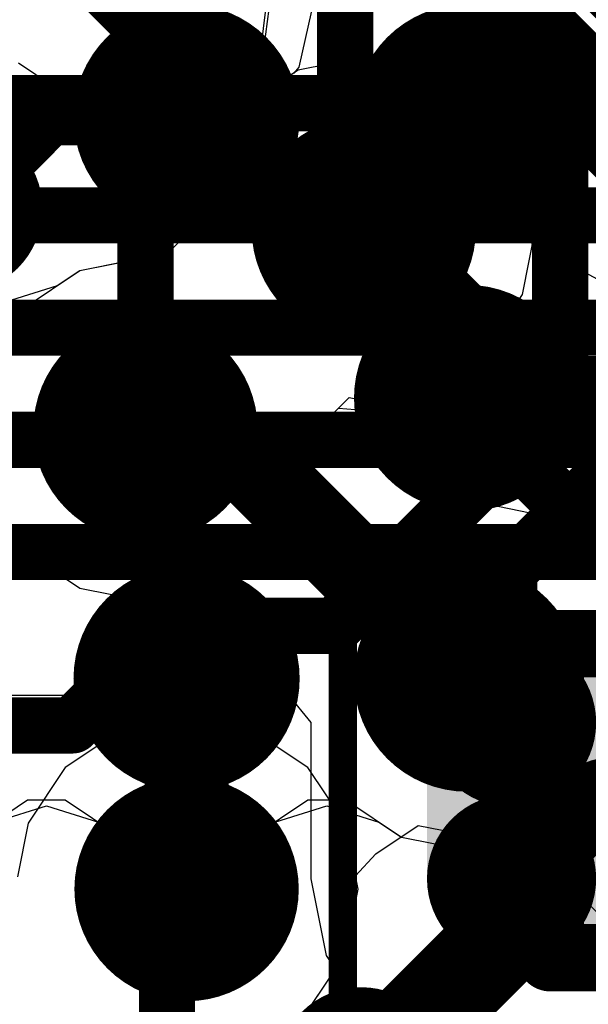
# Model space of a CAD drawing. Header units: millimetres. Extents: x -2 to 68, y -2 to 27.4.
# Tile 360 of 594: x 31.3 to 32.3, y 18.9 to 20.7. Entities that reach past the tile are written whole.
import ezdxf

# ---------------------------------------------------------------- set-up
doc = ezdxf.new("R2010")
doc.units = ezdxf.units.MM
for name, color, linetype in [('BottomLayer', 5, 'Continuous'), ('BottomPaste', 16, 'Continuous'), ('BottomSolder', 6, 'Continuous'), ('DrillGuide', 244, 'Continuous'), ('Mechanical10', 56, 'Continuous'), ('Mechanical6', 56, 'Continuous'), ('MidLayer1', 16, 'Continuous'), ('MidLayer2', 76, 'Continuous'), ('MidLayer3', 90, 'Continuous'), ('MidLayer4', 156, 'Continuous'), ('MidLayer5', 130, 'Continuous'), ('MidLayer6', 216, 'Continuous'), ('MidLayer7', 6, 'Continuous'), ('MidLayer8', 54, 'Continuous'), ('MultiLayer', 9, 'Continuous'), ('TopLayer', 1, 'Continuous'), ('TopPaste', 8, 'Continuous'), ('TopSolder', 216, 'Continuous'), ('ViaHoleLayer', 16, 'Continuous')]:
    doc.layers.add(name, color=color, linetype=linetype)

# ---------------------------------------------------------------- blocks, each defined once
blk = doc.blocks.new('BGA486C50P27X27_1400X1400X125_227')
at = {"layer": 'TopLayer', "const_width": 0.1}
for points in [[(3.95, 4.5, 1), (4.05, 4.5, 1)], [(4.95, 4.5, 1), (5.05, 4.5, 1)], [(3.95, 4, 1), (4.05, 4, 1)], [(4.45, 4, 1), (4.55, 4, 1)], [(4.95, 4, 1), (5.05, 4, 1)]]:
    blk.add_lwpolyline(points, format="xyb", close=True, dxfattribs=at)
at = {"layer": 'TopPaste', "const_width": 0.1}
for points in [[(3.95, 4.5, 1), (4.05, 4.5, 1)], [(4.95, 4.5, 1), (5.05, 4.5, 1)], [(3.95, 4, 1), (4.05, 4, 1)], [(4.45, 4, 1), (4.55, 4, 1)], [(4.95, 4, 1), (5.05, 4, 1)]]:
    blk.add_lwpolyline(points, format="xyb", close=True, dxfattribs=at)
at = {"layer": 'TopSolder', "const_width": 0.2016}
for points in [[(3.8992, 4.5, 1), (4.1008, 4.5, 1)], [(4.8992, 4.5, 1), (5.1008, 4.5, 1)], [(3.8992, 4, 1), (4.1008, 4, 1)], [(4.3992, 4, 1), (4.6008, 4, 1)], [(4.8992, 4, 1), (5.1008, 4, 1)]]:
    blk.add_lwpolyline(points, format="xyb", close=True, dxfattribs=at)
blk = doc.blocks.new('CAP_0402_B_400')
at = {"layer": 'BottomLayer', "const_width": 0.1508}
for points in [[(-0.6746, 0.1392, 1), (-0.5238, 0.1392, 1)], [(-0.3462, 0.1392, 1), (-0.1954, 0.1392, 1)], [(0.1954, 0.1392, 1), (0.3462, 0.1392, 1)], [(0.5238, 0.1392, 1), (0.6746, 0.1392, 1)], [(-0.6746, -0.1392, 1), (-0.5238, -0.1392, 1)], [(-0.3462, -0.1392, 1), (-0.1954, -0.1392, 1)], [(0.1954, -0.1392, 1), (0.3462, -0.1392, 1)], [(0.5238, -0.1392, 1), (0.6746, -0.1392, 1)]]:
    blk.add_lwpolyline(points, format="xyb", close=True, dxfattribs=at)
at = {"layer": 'BottomLayer'}
for points in [[(-0.2708, 0.29), (-0.5992, 0.29), (-0.2708, -0.29), (-0.5992, -0.29)], [(0.2708, -0.29), (0.5992, -0.29), (0.2708, 0.29), (0.5992, 0.29)], [(-0.12, 0.1392), (-0.75, 0.1392), (-0.12, -0.1392), (-0.75, -0.1392)], [(0.12, -0.1392), (0.75, -0.1392), (0.12, 0.1392), (0.75, 0.1392)]]:
    blk.add_solid(points, dxfattribs=at)
at = {"layer": 'BottomPaste', "const_width": 0.1508}
for points in [[(-0.6746, 0.1392, 1), (-0.5238, 0.1392, 1)], [(-0.3462, 0.1392, 1), (-0.1954, 0.1392, 1)], [(0.1954, 0.1392, 1), (0.3462, 0.1392, 1)], [(0.5238, 0.1392, 1), (0.6746, 0.1392, 1)], [(-0.6746, -0.1392, 1), (-0.5238, -0.1392, 1)], [(-0.3462, -0.1392, 1), (-0.1954, -0.1392, 1)], [(0.1954, -0.1392, 1), (0.3462, -0.1392, 1)], [(0.5238, -0.1392, 1), (0.6746, -0.1392, 1)]]:
    blk.add_lwpolyline(points, format="xyb", close=True, dxfattribs=at)
at = {"layer": 'BottomPaste'}
for points in [[(-0.2708, 0.29), (-0.5992, 0.29), (-0.2708, -0.29), (-0.5992, -0.29)], [(0.2708, -0.29), (0.5992, -0.29), (0.2708, 0.29), (0.5992, 0.29)], [(-0.12, 0.1392), (-0.75, 0.1392), (-0.12, -0.1392), (-0.75, -0.1392)], [(0.12, -0.1392), (0.75, -0.1392), (0.12, 0.1392), (0.75, 0.1392)]]:
    blk.add_solid(points, dxfattribs=at)
at = {"layer": 'BottomSolder', "const_width": 0.1508}
for points in [[(-0.6746, 0.1392, 1), (-0.5238, 0.1392, 1)], [(-0.3462, 0.1392, 1), (-0.1954, 0.1392, 1)], [(0.1954, 0.1392, 1), (0.3462, 0.1392, 1)], [(0.5238, 0.1392, 1), (0.6746, 0.1392, 1)], [(-0.6746, -0.1392, 1), (-0.5238, -0.1392, 1)], [(-0.3462, -0.1392, 1), (-0.1954, -0.1392, 1)], [(0.1954, -0.1392, 1), (0.3462, -0.1392, 1)], [(0.5238, -0.1392, 1), (0.6746, -0.1392, 1)]]:
    blk.add_lwpolyline(points, format="xyb", close=True, dxfattribs=at)
at = {"layer": 'BottomSolder'}
for points in [[(-0.2708, 0.29), (-0.5992, 0.29), (-0.2708, -0.29), (-0.5992, -0.29)], [(0.2708, -0.29), (0.5992, -0.29), (0.2708, 0.29), (0.5992, 0.29)], [(-0.12, 0.1392), (-0.75, 0.1392), (-0.12, -0.1392), (-0.75, -0.1392)], [(0.12, -0.1392), (0.75, -0.1392), (0.12, 0.1392), (0.75, 0.1392)]]:
    blk.add_solid(points, dxfattribs=at)
at = {"layer": 'Mechanical10', "const_width": 0.12}
for points in [[(0.53, 0.28), (-0.53, 0.28)], [(-0.53, 0.28), (-0.53, -0.28)], [(0.53, 0.28), (0.53, -0.28)], [(0.53, -0.28), (-0.53, -0.28)]]:
    blk.add_lwpolyline(points, dxfattribs=at)
at = {"layer": 'Mechanical10', "const_width": 0.06}
for points in [[(-0.56, 0.28, 1), (-0.5, 0.28, 1)], [(-0.56, 0.28, 1), (-0.5, 0.28, 1)], [(0.5, 0.28, 1), (0.56, 0.28, 1)], [(0.5, 0.28, 1), (0.56, 0.28, 1)], [(-0.56, -0.28, 1), (-0.5, -0.28, 1)], [(-0.56, -0.28, 1), (-0.5, -0.28, 1)], [(0.5, -0.28, 1), (0.56, -0.28, 1)], [(0.5, -0.28, 1), (0.56, -0.28, 1)]]:
    blk.add_lwpolyline(points, format="xyb", close=True, dxfattribs=at)
at = {"layer": 'Mechanical6', "const_width": 0.05}
for points in [[(0.9, 0.44), (-0.9, 0.44)], [(-0.9, 0.44), (-0.9, -0.44)], [(0.9, 0.44), (0.9, -0.44)], [(0, 0.22), (0, -0.22)], [(0.22, 0), (-0.22, 0)], [(0.9, -0.44), (-0.9, -0.44)]]:
    blk.add_lwpolyline(points, dxfattribs=at)
at = {"layer": 'Mechanical6'}
for points, const_width in [([(-0.9125, 0.44, 1), (-0.8875, 0.44, 1)], 0.025), ([(-0.9125, 0.44, 1), (-0.8875, 0.44, 1)], 0.025), ([(0.8875, 0.44, 1), (0.9125, 0.44, 1)], 0.025), ([(0.8875, 0.44, 1), (0.9125, 0.44, 1)], 0.025), ([(-0.0125, 0.22, 1), (0.0125, 0.22, 1)], 0.025), ([(0.165, 0, 1), (-0.165, 0, 1)], 0.05), ([(-0.2325, 0, 1), (-0.2075, 0, 1)], 0.025), ([(-0.1775, 0, 1), (-0.1525, 0, 1)], 0.025), ([(0.1525, 0, 1), (0.1775, 0, 1)], 0.025), ([(0.2075, 0, 1), (0.2325, 0, 1)], 0.025), ([(-0.0125, -0.22, 1), (0.0125, -0.22, 1)], 0.025), ([(-0.9125, -0.44, 1), (-0.8875, -0.44, 1)], 0.025), ([(-0.9125, -0.44, 1), (-0.8875, -0.44, 1)], 0.025), ([(0.8875, -0.44, 1), (0.9125, -0.44, 1)], 0.025), ([(0.8875, -0.44, 1), (0.9125, -0.44, 1)], 0.025)]:
    blk.add_lwpolyline(points, format="xyb", close=True, dxfattribs=dict(at, const_width=const_width))

msp = doc.modelspace()

# ---------------------------------------------------------------- linework, layer by layer
at = {"layer": 'BottomLayer'}
for p, q in [((29.4446, 19.4705), (31.8065, 19.4705)), ((30.25, 19.4705), (31.8065, 19.4705)), ((31.8065, 19.4705), (31.8466, 19.4217)), ((31.8065, 19.4705), (31.8466, 19.4217)), ((31.8466, 19.4217), (31.8466, 19.1433)), ((31.8466, 19.4217), (31.8466, 19.1433)), ((31.8466, 19.1433), (31.8738, 19.0064)), ((31.8466, 19.1433), (31.8738, 19.0064)), ((31.8738, 19.0064), (31.9513, 18.8904)), ((31.8738, 19.0064), (31.9513, 18.8904))]:
    msp.add_line(p, q, dxfattribs=at)
for points, const_width in [([(29.8282, 20.5254), (32.6872, 20.5254)], 0.1), ([(29.6932, 20.3254), (32.884, 20.3254)], 0.1), ([(29.6103, 20.1254), (33.2344, 20.1254)], 0.1), ([(29.5275, 19.9254), (32.9559, 19.9254)], 0.1), ([(29.4446, 19.7254), (33.0387, 19.7254)], 0.1), ([(32.3685, 19.2825), (32.3685, 19.2825)], 0.15), ([(32.3685, 19.2825), (32.9, 18.7509)], 0.15)]:
    msp.add_lwpolyline(points, dxfattribs=dict(at, const_width=const_width))
for points, const_width in [([(32.331, 19.2825, 1), (32.406, 19.2825, 1)], 0.075), ([(32.331, 19.2825, 1), (32.406, 19.2825, 1)], 0.075), ([(32.331, 19.2825, 1), (32.406, 19.2825, 1)], 0.075), ([(31.8614, 18.8, 1), (32.0114, 18.8, 1)], 0.15)]:
    msp.add_lwpolyline(points, format="xyb", close=True, dxfattribs=dict(at, const_width=const_width))
at = {"layer": 'DrillGuide'}
for points, const_width in [([(31.8909, 20.3017, 1), (31.9909, 20.3017, 1)], 0.1), ([(31.5017, 19.944, 1), (31.6017, 19.944, 1)], 0.1), ([(31.6, 19.5, 1), (31.65, 19.5, 1)], 0.05), ([(32.0955, 19.5022, 1), (32.1455, 19.5022, 1)], 0.05), ([(31.575, 19.125, 1), (31.675, 19.125, 1)], 0.1)]:
    msp.add_lwpolyline(points, format="xyb", close=True, dxfattribs=dict(at, const_width=const_width))
at = {"layer": 'MidLayer1'}
for p, q in [((31.9409, 20.6076), (31.8239, 20.5843)), ((32.058, 20.5843), (31.9409, 20.6076)), ((31.4164, 20.5356), (31.3255, 20.5964)), ((31.8239, 20.5843), (31.7246, 20.518)), ((32.1572, 20.518), (32.058, 20.5843)), ((32.3449, 20.5941), (32.302, 20.5299)), ((31.4772, 20.4447), (31.4164, 20.5356)), ((32.302, 20.5299), (32.2184, 20.5123)), ((31.7246, 20.518), (31.6583, 20.4188)), ((32.1605, 20.5131), (32.1572, 20.518)), ((32.2184, 20.5123), (32.1605, 20.5131)), ((31.4925, 20.3676), (31.4772, 20.4447)), ((31.6583, 20.4188), (31.6531, 20.3923)), ((31.6531, 20.3923), (31.5264, 20.3399)), ((31.5022, 20.3484), (31.4925, 20.3676)), ((31.5264, 20.3399), (31.5022, 20.3484)), ((32.3187, 19.304), (32.3506, 19.3517)), ((32.2278, 19.2432), (32.3187, 19.304)), ((31.9624, 19.1879), (32.0378, 19.2383)), ((32.0378, 19.2383), (32.1205, 19.2219)), ((32.1205, 19.2219), (32.2278, 19.2432)), ((31.9262, 19.1486), (31.9624, 19.1879)), ((31.9309, 19.125), (31.9262, 19.1486)), ((31.9076, 19.0079), (31.9309, 19.125)), ((31.884, 18.9017), (31.9041, 19.0028)), ((31.9041, 19.0028), (31.9076, 19.0079))]:
    msp.add_line(p, q, dxfattribs=at)
for points, const_width in [([(31.8409, 20.3017, 1), (32.0409, 20.3017, 1)], 0.2), ([(31.1432, 20.3374, 1), (31.2932, 20.3374, 1)], 0.15), ([(31.9034, 20.3017, 1), (31.9784, 20.3017, 1)], 0.075), ([(31.4517, 19.944, 1), (31.6517, 19.944, 1)], 0.2), ([(32.2051, 20, 1), (32.2801, 20, 1)], 0.075), ([(32.2051, 20, 1), (32.2801, 20, 1)], 0.075), ([(31.5142, 19.944, 1), (31.5892, 19.944, 1)], 0.075), ([(31.562, 19.8962, 1), (31.637, 19.8962, 1)], 0.075), ([(31.562, 19.8962, 1), (31.637, 19.8962, 1)], 0.075), ([(31.6891, 19.8962, 1), (31.7641, 19.8962, 1)], 0.075), ([(31.6891, 19.8962, 1), (31.7641, 19.8962, 1)], 0.075), ([(32.0455, 19.5022, 1), (32.1955, 19.5022, 1)], 0.15), ([(31.55, 19.5, 1), (31.7, 19.5, 1)], 0.15), ([(31.5875, 19.5, 1), (31.6625, 19.5, 1)], 0.075), ([(32.083, 19.5022, 1), (32.158, 19.5022, 1)], 0.075), ([(31.525, 19.125, 1), (31.725, 19.125, 1)], 0.2), ([(31.5875, 19.009, 1), (31.6625, 19.009, 1)], 0.075), ([(31.0809, 18.7494, 1), (31.2809, 18.7494, 1)], 0.2)]:
    msp.add_lwpolyline(points, format="xyb", close=True, dxfattribs=dict(at, const_width=const_width))
at = {"layer": 'MidLayer1', "const_width": 0.15}
for points in [[(31.9409, 20.3017), (32.2426, 20)], [(32.2426, 20), (32.5312, 20)], [(31.5517, 19.944), (31.5995, 19.8962)], [(31.5995, 19.8962), (31.7266, 19.8962)], [(31.7266, 19.8962), (32.1205, 19.5022)], [(31.625, 19.009), (31.625, 19.5)]]:
    msp.add_lwpolyline(points, dxfattribs=at)
at = {"layer": 'MidLayer2'}
for p, q in [((31.7658, 20.6924), (31.7462, 20.5324)), ((31.7462, 20.5324), (31.7246, 20.518)), ((31.7246, 20.518), (31.6583, 20.4188)), ((31.6583, 20.4188), (31.635, 20.3017)), ((31.635, 20.3017), (31.578, 20.2446)), ((31.5517, 20.2499), (31.4347, 20.2266)), ((31.578, 20.2446), (31.5517, 20.2499)), ((31.4347, 20.2266), (31.3354, 20.1603)), ((31.3354, 20.1603), (31.268, 20.1603)), ((32.058, 20.0191), (32.1572, 20.0854)), ((32.1572, 20.0854), (32.2813, 20.0568)), ((32.2813, 20.0568), (32.3451, 20.0003)), ((31.9409, 19.9958), (32.058, 20.0191)), ((31.8576, 19.944), (31.9147, 20.0011)), ((31.9147, 20.0011), (31.9409, 19.9958)), ((31.8343, 19.8269), (31.8576, 19.944)), ((31.768, 19.7277), (31.8343, 19.8269)), ((31.268, 19.7277), (31.3354, 19.7277)), ((31.3354, 19.7277), (31.4347, 19.6614)), ((31.6688, 19.6614), (31.768, 19.7277)), ((31.4347, 19.6614), (31.5517, 19.6381)), ((31.5517, 19.6381), (31.6688, 19.6614)), ((31.625, 19.4309), (31.5079, 19.4076)), ((31.7421, 19.4076), (31.625, 19.4309)), ((31.5079, 19.4076), (31.4087, 19.3413)), ((31.8413, 19.3413), (31.7421, 19.4076)), ((31.4087, 19.3413), (31.3424, 19.2421)), ((31.9076, 19.2421), (31.8413, 19.3413)), ((31.3424, 19.2421), (31.3234, 19.1465)), ((31.9309, 19.125), (31.9076, 19.2421)), ((31.9076, 19.0079), (31.9309, 19.125)), ((31.8449, 18.9141), (31.9076, 19.0079))]:
    msp.add_line(p, q, dxfattribs=at)
at = {"layer": 'MidLayer2', "const_width": 0.1}
for points in [[(31.4367, 21.6648), (32.8, 20.3015)], [(31.3538, 21.4648), (32.6, 20.2186)], [(31.59, 19.09), (31.625, 19.125)], [(31.59, 18.66), (31.59, 19.09)]]:
    msp.add_lwpolyline(points, dxfattribs=at)
at = {"layer": 'MidLayer2'}
for points, const_width in [([(31.8409, 20.3017, 1), (32.0409, 20.3017, 1)], 0.2), ([(31.4517, 19.944, 1), (31.6517, 19.944, 1)], 0.2), ([(31.525, 19.125, 1), (31.725, 19.125, 1)], 0.2), ([(31.6, 19.125, 1), (31.65, 19.125, 1)], 0.05), ([(31.565, 19.09, 1), (31.615, 19.09, 1)], 0.05), ([(31.565, 19.09, 1), (31.615, 19.09, 1)], 0.05), ([(31.0809, 18.7494, 1), (31.2809, 18.7494, 1)], 0.2)]:
    msp.add_lwpolyline(points, format="xyb", close=True, dxfattribs=dict(at, const_width=const_width))
at = {"layer": 'MidLayer3'}
for p, q in [((31.7719, 20.6936), (31.7506, 20.5353)), ((31.7506, 20.5353), (31.7246, 20.518)), ((31.7246, 20.518), (31.6583, 20.4188)), ((31.6583, 20.4188), (31.635, 20.3017)), ((31.635, 20.3017), (31.578, 20.2446)), ((31.5517, 20.2499), (31.4347, 20.2266)), ((31.578, 20.2446), (31.5517, 20.2499)), ((31.4347, 20.2266), (31.3944, 20.1997)), ((31.3944, 20.1997), (31.3017, 20.1708))]:
    msp.add_line(p, q, dxfattribs=at)
at = {"layer": 'MidLayer3', "const_width": 0.1}
for points in [[(32.1444, 20.9644), (32.5182, 20.5907)], [(31.9444, 20.8816), (32.2909, 20.5351)], [(32.2909, 19.9951), (32.2909, 20.5351)], [(31.8898, 19.594), (32.2909, 19.9951)], [(31.4214, 19.4164), (31.599, 19.594)], [(31.599, 19.594), (31.8898, 19.594)], [(30.6112, 19.4164), (31.4214, 19.4164)], [(31.825, 18.725), (32.5182, 19.4182)]]:
    msp.add_lwpolyline(points, dxfattribs=at)
at = {"layer": 'MidLayer3'}
for points, const_width in [([(32.2659, 20.5351, 1), (32.3159, 20.5351, 1)], 0.05), ([(32.2659, 20.5351, 1), (32.3159, 20.5351, 1)], 0.05), ([(31.8409, 20.3017, 1), (32.0409, 20.3017, 1)], 0.2), ([(31.4517, 19.944, 1), (31.6517, 19.944, 1)], 0.2), ([(32.2659, 19.9951, 1), (32.3159, 19.9951, 1)], 0.05), ([(32.2659, 19.9951, 1), (32.3159, 19.9951, 1)], 0.05), ([(31.574, 19.594, 1), (31.624, 19.594, 1)], 0.05), ([(31.574, 19.594, 1), (31.624, 19.594, 1)], 0.05), ([(31.8648, 19.594, 1), (31.9148, 19.594, 1)], 0.05), ([(31.8648, 19.594, 1), (31.9148, 19.594, 1)], 0.05), ([(31.3964, 19.4164, 1), (31.4464, 19.4164, 1)], 0.05), ([(31.3964, 19.4164, 1), (31.4464, 19.4164, 1)], 0.05), ([(31.525, 19.125, 1), (31.725, 19.125, 1)], 0.2), ([(31.0809, 18.7494, 1), (31.2809, 18.7494, 1)], 0.2)]:
    msp.add_lwpolyline(points, format="xyb", close=True, dxfattribs=dict(at, const_width=const_width))
at = {"layer": 'MidLayer4'}
for p, q in [((32.1626, 20.5099), (32.1626, 20.7963)), ((32.2235, 20.4188), (32.1626, 20.5099)), ((32.2468, 20.3017), (32.2235, 20.4188)), ((32.2235, 20.1847), (32.2468, 20.3017)), ((32.1572, 20.0854), (32.2235, 20.1847)), ((32.058, 20.0191), (32.1572, 20.0854)), ((31.9409, 19.9958), (32.058, 20.0191)), ((31.8576, 19.944), (31.9147, 20.0011)), ((31.9147, 20.0011), (31.9409, 19.9958)), ((31.8343, 19.8269), (31.8576, 19.944)), ((31.768, 19.7277), (31.8343, 19.8269)), ((31.268, 19.7277), (31.3354, 19.7277)), ((31.3354, 19.7277), (31.4347, 19.6614)), ((31.6688, 19.6614), (31.768, 19.7277)), ((31.4347, 19.6614), (31.5517, 19.6381)), ((31.5517, 19.6381), (31.6688, 19.6614)), ((31.625, 19.4309), (31.5079, 19.4076)), ((31.7421, 19.4076), (31.625, 19.4309)), ((31.5079, 19.4076), (31.4087, 19.3413)), ((31.8413, 19.3413), (31.7421, 19.4076)), ((31.4087, 19.3413), (31.3424, 19.2421)), ((31.9076, 19.2421), (31.8413, 19.3413)), ((31.3424, 19.2421), (31.3234, 19.1465)), ((31.9309, 19.125), (31.9076, 19.2421)), ((31.9076, 19.0079), (31.9309, 19.125)), ((31.8413, 18.9087), (31.9076, 19.0079))]:
    msp.add_line(p, q, dxfattribs=at)
at = {"layer": 'MidLayer4', "const_width": 0.1}
for points in [[(31.3784, 20.8295), (31.5517, 20.6562)], [(31.9077, 20.3349), (31.9077, 20.7963)], [(31.5517, 19.944), (31.5517, 20.6562)], [(31.9077, 20.3349), (31.9409, 20.3017)]]:
    msp.add_lwpolyline(points, dxfattribs=at)
at = {"layer": 'MidLayer4'}
for points, const_width in [([(31.5267, 20.6562, 1), (31.5767, 20.6562, 1)], 0.05), ([(31.5267, 20.6562, 1), (31.5767, 20.6562, 1)], 0.05), ([(31.8409, 20.3017, 1), (32.0409, 20.3017, 1)], 0.2), ([(31.8827, 20.3349, 1), (31.9327, 20.3349, 1)], 0.05), ([(31.8827, 20.3349, 1), (31.9327, 20.3349, 1)], 0.05), ([(31.9159, 20.3017, 1), (31.9659, 20.3017, 1)], 0.05), ([(31.4517, 19.944, 1), (31.6517, 19.944, 1)], 0.2), ([(31.5267, 19.944, 1), (31.5767, 19.944, 1)], 0.05), ([(31.525, 19.125, 1), (31.725, 19.125, 1)], 0.2), ([(31.0809, 18.7494, 1), (31.2809, 18.7494, 1)], 0.2), ([(31.8614, 18.8, 1), (32.0114, 18.8, 1)], 0.15)]:
    msp.add_lwpolyline(points, format="xyb", close=True, dxfattribs=dict(at, const_width=const_width))
at = {"layer": 'MidLayer5'}
for p, q in [((31.8546, 20.7199), (31.825, 20.5894)), ((31.825, 20.5894), (31.8159, 20.579)), ((31.8159, 20.579), (31.7246, 20.518)), ((31.7246, 20.518), (31.6583, 20.4188)), ((31.6583, 20.4188), (31.635, 20.3017)), ((31.635, 20.3017), (31.578, 20.2446)), ((31.5517, 20.2499), (31.4347, 20.2266)), ((31.578, 20.2446), (31.5517, 20.2499)), ((31.4347, 20.2266), (31.3354, 20.1603)), ((31.3354, 20.1603), (31.268, 20.1603)), ((32.058, 20.0191), (32.1306, 20.0676)), ((32.1306, 20.0676), (32.2299, 20.0204)), ((32.2299, 20.0204), (32.2475, 20.0046)), ((31.9409, 19.9958), (32.058, 20.0191)), ((32.2475, 20.0046), (32.2451, 19.9925)), ((31.8576, 19.944), (31.9147, 20.0011)), ((31.9147, 20.0011), (31.9409, 19.9958)), ((32.2451, 19.9925), (32.2451, 19.3)), ((31.8343, 19.8269), (31.8576, 19.944)), ((31.768, 19.7277), (31.8343, 19.8269)), ((31.268, 19.7277), (31.3354, 19.7277)), ((31.3354, 19.7277), (31.4347, 19.6614)), ((31.6688, 19.6614), (31.768, 19.7277)), ((31.4347, 19.6614), (31.5517, 19.6381)), ((31.5517, 19.6381), (31.6688, 19.6614)), ((31.625, 19.4309), (31.5079, 19.4076)), ((31.7421, 19.4076), (31.625, 19.4309)), ((31.5079, 19.4076), (31.4087, 19.3413)), ((31.8413, 19.3413), (31.7421, 19.4076)), ((31.4087, 19.3413), (31.3424, 19.2421)), ((31.9076, 19.2421), (31.8413, 19.3413)), ((32.2451, 19.3), (32.2645, 19.2025)), ((31.3424, 19.2421), (31.3234, 19.1465)), ((31.9309, 19.125), (31.9076, 19.2421)), ((32.2645, 19.2025), (32.3198, 19.1198)), ((31.9076, 19.0079), (31.9309, 19.125)), ((32.3198, 19.1198), (32.6435, 18.796)), ((31.8413, 18.9087), (31.9076, 19.0079))]:
    msp.add_line(p, q, dxfattribs=at)
at = {"layer": 'MidLayer5', "const_width": 0.1}
for points in [[(28.8079, 24.1271), (32.335, 20.6)], [(32.335, 20.6), (33.3828, 20.6)]]:
    msp.add_lwpolyline(points, dxfattribs=at)
at = {"layer": 'MidLayer5'}
for points, const_width in [([(32.31, 20.6, 1), (32.36, 20.6, 1)], 0.05), ([(32.31, 20.6, 1), (32.36, 20.6, 1)], 0.05), ([(31.8409, 20.3017, 1), (32.0409, 20.3017, 1)], 0.2), ([(31.4517, 19.944, 1), (31.6517, 19.944, 1)], 0.2), ([(31.525, 19.125, 1), (31.725, 19.125, 1)], 0.2), ([(31.0809, 18.7494, 1), (31.2809, 18.7494, 1)], 0.2)]:
    msp.add_lwpolyline(points, format="xyb", close=True, dxfattribs=dict(at, const_width=const_width))
at = {"layer": 'MidLayer6'}
for p, q in [((31.9409, 20.6076), (31.8239, 20.5843)), ((32.058, 20.5843), (31.9409, 20.6076)), ((31.8239, 20.5843), (31.7246, 20.518)), ((32.1572, 20.518), (32.058, 20.5843)), ((31.7246, 20.518), (31.6583, 20.4188)), ((32.2235, 20.4188), (32.1572, 20.518)), ((31.6583, 20.4188), (31.635, 20.3017)), ((32.2468, 20.3017), (32.2235, 20.4188)), ((31.635, 20.3017), (31.578, 20.2446)), ((32.2413, 20.2739), (32.2468, 20.3017)), ((32.3583, 20.2113), (32.2413, 20.2739)), ((31.5517, 20.2499), (31.4347, 20.2266)), ((31.578, 20.2446), (31.5517, 20.2499)), ((31.4347, 20.2266), (31.3354, 20.1603)), ((31.3354, 20.1603), (31.268, 20.1603))]:
    msp.add_line(p, q, dxfattribs=at)
for points, const_width in [([(31.8409, 20.3017, 1), (32.0409, 20.3017, 1)], 0.2), ([(31.4517, 19.944, 1), (31.6517, 19.944, 1)], 0.2), ([(32.175, 19.6925, 1), (32.225, 19.6925, 1)], 0.05), ([(32.175, 19.6925, 1), (32.225, 19.6925, 1)], 0.05), ([(31.525, 19.125, 1), (31.725, 19.125, 1)], 0.2), ([(32.175, 19, 1), (32.225, 19, 1)], 0.05), ([(32.175, 19, 1), (32.225, 19, 1)], 0.05), ([(31.0809, 18.7494, 1), (31.2809, 18.7494, 1)], 0.2)]:
    msp.add_lwpolyline(points, format="xyb", close=True, dxfattribs=dict(at, const_width=const_width))
at = {"layer": 'MidLayer6', "const_width": 0.1}
for points in [[(32.2, 19.6925), (32.9075, 20.4)], [(32.2, 19), (32.2, 19.6925)], [(31.9, 18.7), (32.2, 19)]]:
    msp.add_lwpolyline(points, dxfattribs=at)
at = {"layer": 'MidLayer7'}
for p, q in [((31.9409, 20.6076), (31.8239, 20.5843)), ((32.058, 20.5843), (31.9409, 20.6076)), ((31.8239, 20.5843), (31.7246, 20.518)), ((32.1572, 20.518), (32.058, 20.5843)), ((31.7246, 20.518), (31.6583, 20.4188)), ((32.2235, 20.4188), (32.1572, 20.518)), ((31.6583, 20.4188), (31.635, 20.3017)), ((32.2468, 20.3017), (32.2235, 20.4188)), ((31.635, 20.3017), (31.5172, 20.243)), ((32.2235, 20.1847), (32.2468, 20.3017)), ((31.5172, 20.243), (31.4347, 20.2266)), ((31.4347, 20.2266), (31.3944, 20.1997)), ((31.3944, 20.1997), (31.3017, 20.1708)), ((32.1845, 20.1262), (32.2235, 20.1847)), ((32.2383, 20.0017), (32.1845, 20.1262)), ((32.2407, 19.9992), (32.2383, 20.0017)), ((32.6891, 19.9992), (32.2407, 19.9992)), ((31.8576, 19.944), (31.8956, 19.982)), ((31.8956, 19.982), (32.0293, 19.9712)), ((32.0293, 19.9712), (32.0511, 19.9208)), ((31.8343, 19.8269), (31.8576, 19.944)), ((32.0511, 19.9208), (32.0719, 19.8906)), ((32.0719, 19.8906), (32.0918, 19.8598)), ((32.0918, 19.8598), (32.0943, 19.8573)), ((32.0943, 19.8573), (32.0956, 19.8564)), ((32.0956, 19.8564), (32.0963, 19.8553)), ((32.0963, 19.8553), (32.0965, 19.855)), ((32.0965, 19.855), (32.1283, 19.8337)), ((31.768, 19.7277), (31.8343, 19.8269)), ((32.1283, 19.8337), (32.1597, 19.812)), ((32.1597, 19.812), (32.1613, 19.8117)), ((32.1613, 19.8117), (32.1627, 19.8108)), ((32.1627, 19.8108), (32.2001, 19.8033)), ((32.2001, 19.8033), (32.2375, 19.7953)), ((32.2375, 19.7953), (32.2391, 19.7956)), ((32.2391, 19.7956), (32.2407, 19.7953)), ((32.2407, 19.7953), (32.5911, 19.7953)), ((31.268, 19.7277), (31.3354, 19.7277)), ((31.3354, 19.7277), (31.4347, 19.6614)), ((31.6688, 19.6614), (31.768, 19.7277)), ((31.4347, 19.6614), (31.5517, 19.6381)), ((31.5517, 19.6381), (31.6688, 19.6614)), ((31.625, 19.4309), (31.5079, 19.4076)), ((31.7421, 19.4076), (31.625, 19.4309)), ((31.5079, 19.4076), (31.4087, 19.3413)), ((31.8413, 19.3413), (31.7421, 19.4076)), ((31.4087, 19.3413), (31.3424, 19.2421)), ((31.9076, 19.2421), (31.8413, 19.3413)), ((31.3424, 19.2421), (31.3234, 19.1465)), ((31.9309, 19.125), (31.9076, 19.2421)), ((31.9076, 19.0079), (31.9309, 19.125)), ((31.8413, 18.9087), (31.9076, 19.0079))]:
    msp.add_line(p, q, dxfattribs=at)
at = {"layer": 'MidLayer7', "const_width": 0.2}
for points in [[(31.8409, 20.3017, 1), (32.0409, 20.3017, 1)], [(31.4517, 19.944, 1), (31.6517, 19.944, 1)], [(31.525, 19.125, 1), (31.725, 19.125, 1)], [(31.0809, 18.7494, 1), (31.2809, 18.7494, 1)]]:
    msp.add_lwpolyline(points, format="xyb", close=True, dxfattribs=at)
at = {"layer": 'MidLayer8'}
for p, q in [((31.9409, 20.6076), (31.8239, 20.5843)), ((32.058, 20.5843), (31.9409, 20.6076)), ((31.8239, 20.5843), (31.7246, 20.518)), ((32.1572, 20.518), (32.058, 20.5843)), ((31.7246, 20.518), (31.6583, 20.4188)), ((32.2235, 20.4188), (32.1572, 20.518)), ((31.6583, 20.4188), (31.635, 20.3017)), ((32.2468, 20.3017), (32.2235, 20.4188)), ((31.635, 20.3017), (31.578, 20.2446)), ((32.2235, 20.1847), (32.2468, 20.3017)), ((31.5517, 20.2499), (31.4347, 20.2266)), ((31.578, 20.2446), (31.5517, 20.2499)), ((31.4347, 20.2266), (31.3354, 20.1603)), ((32.1572, 20.0854), (32.2235, 20.1847)), ((31.3354, 20.1603), (31.268, 20.1603)), ((32.058, 20.0191), (32.1572, 20.0854)), ((31.9409, 19.9958), (32.058, 20.0191)), ((31.8576, 19.944), (31.9147, 20.0011)), ((31.9147, 20.0011), (31.9409, 19.9958)), ((31.8343, 19.8269), (31.8576, 19.944)), ((31.768, 19.7277), (31.8343, 19.8269)), ((31.6688, 19.6614), (31.768, 19.7277)), ((31.3017, 19.7172), (31.3944, 19.6883)), ((31.3944, 19.6883), (31.4347, 19.6614)), ((31.4347, 19.6614), (31.5517, 19.6381)), ((31.5517, 19.6381), (31.6688, 19.6614)), ((31.625, 19.4309), (31.5079, 19.4076)), ((31.7421, 19.4076), (31.625, 19.4309)), ((31.5079, 19.4076), (31.4087, 19.3413)), ((31.8413, 19.3413), (31.7421, 19.4076)), ((31.4087, 19.3413), (31.3424, 19.2421)), ((31.9076, 19.2421), (31.8413, 19.3413)), ((31.3424, 19.2421), (31.3234, 19.1465)), ((31.9309, 19.125), (31.9076, 19.2421)), ((31.9076, 19.0079), (31.9309, 19.125)), ((31.8413, 18.9087), (31.9076, 19.0079))]:
    msp.add_line(p, q, dxfattribs=at)
at = {"layer": 'MidLayer8', "const_width": 0.2}
for points in [[(31.8409, 20.3017, 1), (32.0409, 20.3017, 1)], [(31.4517, 19.944, 1), (31.6517, 19.944, 1)], [(31.525, 19.125, 1), (31.725, 19.125, 1)], [(31.0809, 18.7494, 1), (31.2809, 18.7494, 1)]]:
    msp.add_lwpolyline(points, format="xyb", close=True, dxfattribs=at)
at = {"layer": 'MultiLayer'}
for points, const_width in [([(31.8409, 20.3017, 1), (32.0409, 20.3017, 1)], 0.2), ([(31.1432, 20.3374, 1), (31.2932, 20.3374, 1)], 0.15), ([(31.4517, 19.944, 1), (31.6517, 19.944, 1)], 0.2), ([(32.0455, 19.5022, 1), (32.1955, 19.5022, 1)], 0.15), ([(31.55, 19.5, 1), (31.7, 19.5, 1)], 0.15), ([(31.525, 19.125, 1), (31.725, 19.125, 1)], 0.2), ([(31.0809, 18.7494, 1), (31.2809, 18.7494, 1)], 0.2), ([(31.8614, 18.8, 1), (32.0114, 18.8, 1)], 0.15)]:
    msp.add_lwpolyline(points, format="xyb", close=True, dxfattribs=dict(at, const_width=const_width))
at = {"layer": 'TopLayer'}
for p, q in [((31.2421, 19.2174), (31.3413, 19.2837)), ((31.3413, 19.2837), (31.4087, 19.2837)), ((31.4087, 19.2837), (31.5079, 19.2174)), ((31.742, 19.2174), (31.8413, 19.2837)), ((31.8413, 19.2837), (31.9087, 19.2837)), ((31.9087, 19.2837), (32.0079, 19.2174)), ((32.2421, 19.2174), (32.3413, 19.2837)), ((32.2421, 19.2174), (32.3413, 19.2837)), ((31.2823, 19.2443), (31.375, 19.2732)), ((31.375, 19.2732), (31.4677, 19.2443)), ((31.7823, 19.2443), (31.875, 19.2732)), ((31.875, 19.2732), (31.9677, 19.2443)), ((31.4677, 19.2443), (31.5079, 19.2174)), ((31.742, 19.2174), (31.7823, 19.2443)), ((31.9677, 19.2443), (32.0079, 19.2174)), ((31.5079, 19.2174), (31.625, 19.1941)), ((31.5079, 19.2174), (31.625, 19.1941)), ((31.625, 19.1941), (31.742, 19.2174)), ((31.625, 19.1941), (31.742, 19.2174)), ((32.0079, 19.2174), (32.125, 19.1941)), ((32.0079, 19.2174), (32.125, 19.1941)), ((32.125, 19.1941), (32.2421, 19.2174)), ((32.125, 19.1941), (32.2421, 19.2174))]:
    msp.add_line(p, q, dxfattribs=at)
at = {"layer": 'TopLayer', "const_width": 0.1}
for points in [[(31.2182, 20.3374), (31.3808, 20.5)], [(31.3808, 20.5), (31.625, 20.5)], [(32.125, 20.5), (32.4389, 20.5)], [(32.125, 20), (32.2312, 19.8938)], [(32.2312, 19.8757), (32.2312, 19.8938)], [(32.2312, 19.8757), (32.5065, 19.6004)]]:
    msp.add_lwpolyline(points, dxfattribs=at)
at = {"layer": 'TopLayer'}
for points, const_width in [([(31.3558, 20.5, 1), (31.4058, 20.5, 1)], 0.05), ([(31.3558, 20.5, 1), (31.4058, 20.5, 1)], 0.05), ([(31.6, 20.5, 1), (31.65, 20.5, 1)], 0.05), ([(32.1, 20.5, 1), (32.15, 20.5, 1)], 0.05), ([(31.1432, 20.3374, 1), (31.2932, 20.3374, 1)], 0.15), ([(32.1, 20, 1), (32.15, 20, 1)], 0.05), ([(32.2062, 19.8938, 1), (32.2562, 19.8938, 1)], 0.05), ([(32.2062, 19.8938, 1), (32.2562, 19.8938, 1)], 0.05), ([(32.2062, 19.8757, 1), (32.2562, 19.8757, 1)], 0.05), ([(32.2062, 19.8757, 1), (32.2562, 19.8757, 1)], 0.05), ([(32.0455, 19.5022, 1), (32.1955, 19.5022, 1)], 0.15), ([(31.55, 19.5, 1), (31.7, 19.5, 1)], 0.15)]:
    msp.add_lwpolyline(points, format="xyb", close=True, dxfattribs=dict(at, const_width=const_width))
at = {"layer": 'ViaHoleLayer'}
for points, const_width in [([(31.8909, 20.3017, 1), (31.9909, 20.3017, 1)], 0.1), ([(31.5017, 19.944, 1), (31.6017, 19.944, 1)], 0.1), ([(31.6, 19.5, 1), (31.65, 19.5, 1)], 0.05), ([(32.0955, 19.5022, 1), (32.1455, 19.5022, 1)], 0.05), ([(31.575, 19.125, 1), (31.675, 19.125, 1)], 0.1)]:
    msp.add_lwpolyline(points, format="xyb", close=True, dxfattribs=dict(at, const_width=const_width))

# ---------------------------------------------------------------- block references
for name, p, rotation in [('BGA486C50P27X27_1400X1400X125_227', (36.125, 15.5), 90), ('CAP_0402_B_400', (32.8035, 19.2825), 180)]:
    msp.add_blockref(name, p, dxfattribs=dict(rotation=rotation))

doc.saveas('drawing.dxf')
